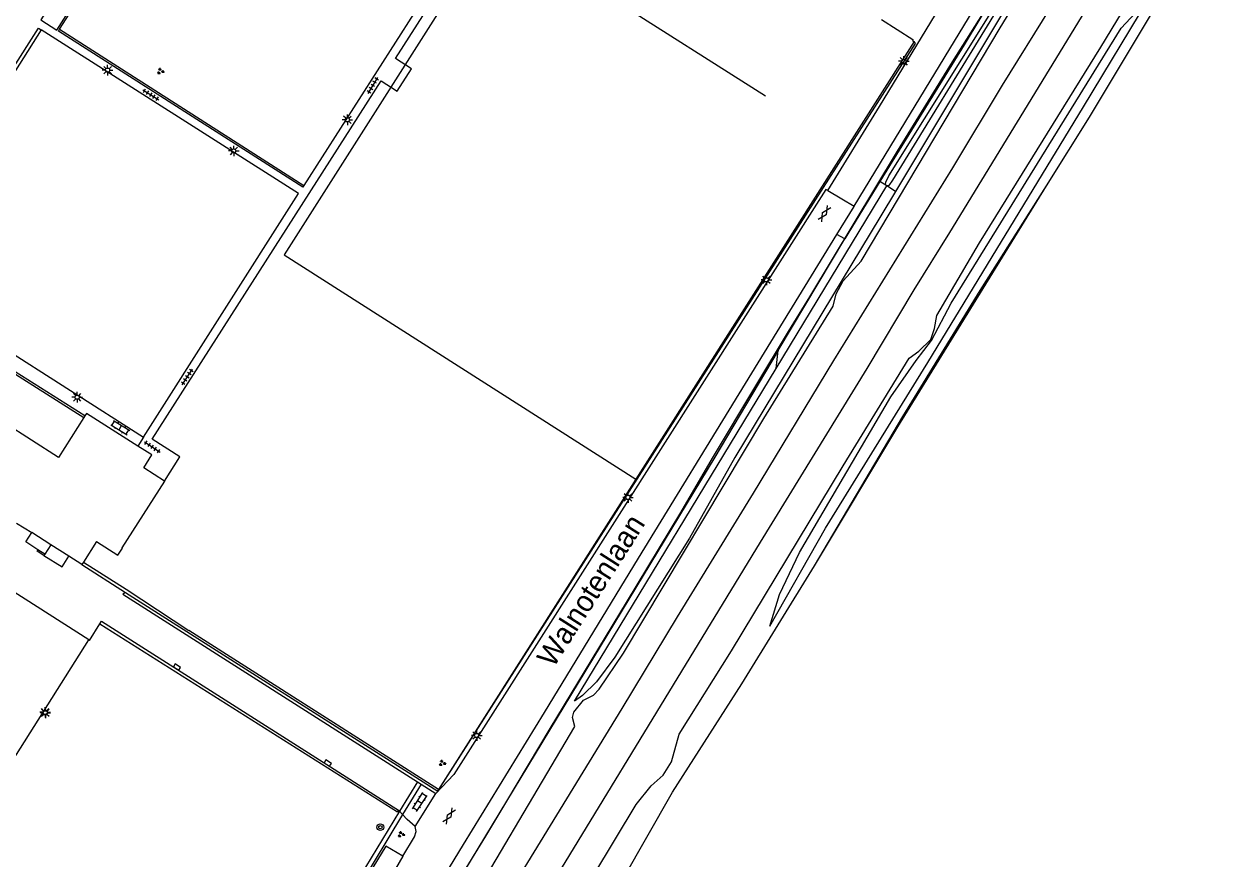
# Model space of a CAD drawing. Extents: x 136000 to 141000, y 400494 to 402006.
# Drawn here: x 138249 to 138392.9, y 401551.6 to 401650.7 of the extents above; entities that cross this region are included whole.
import ezdxf

# ---------------------------------------------------------------- set-up
doc = ezdxf.new("R2010")
doc.units = 0
for name, color, linetype in [('gg-afsc-draadraster', 7, 'Continuous'), ('gg-afsc-haag', 7, 'Continuous'), ('gg-afsc-hekwerk', 7, 'Continuous'), ('gg-afsc-lijn draadraster', 7, 'Continuous'), ('gg-afsc-muur', 7, 'Continuous'), ('gg-anno-openbare ruimte label', 7, 'Continuous'), ('gg-aspt-spoorlijn', 7, 'Continuous'), ('gg-bbg-hoofdgebouw', 7, 'Continuous'), ('gg-bbg-toegangstrap', 7, 'Continuous'), ('gg-knt-BGT kruinlijn', 7, 'Continuous'), ('gg-knt-verharding', 7, 'Continuous'), ('gg-knt-verharding nz', 7, 'Continuous'), ('gt-grn-groengrens', 7, 'Continuous'), ('gt-grn-vlakafsluiter', 7, 'Continuous'), ('gt-symb-boom', 7, 'Continuous'), ('gt-symb-gesloten verharding', 7, 'Continuous'), ('gt-symb-groenvak', 7, 'Continuous'), ('gt-symb-klinker verharding', 7, 'Continuous'), ('gt-symb-kolk', 7, 'Continuous'), ('gt-symb-lichtmast', 7, 'Continuous'), ('gt-symb-tegel verharding', 7, 'Continuous'), ('gx-grn-maaiveld', 7, 'Continuous')]:
    doc.layers.add(name, color=color, linetype=linetype)

# ---------------------------------------------------------------- blocks, each defined once
blk = doc.blocks.new('gt0-LMAST')
at = {"layer": 'gt-symb-lichtmast'}
for p, q in [((-0.18, 0.17), (-0.45, 0.44)), ((-0.01, 0.25), (-0.01, 0.62)), ((0.17, 0.17), (0.44, 0.44)), ((-0.26, 0), (-0.63, 0)), ((-0.18, -0.18), (-0.45, -0.45)), ((-0.01, -0.25), (-0.01, -0.63)), ((0.44, -0.45), (0.17, -0.18)), ((0.24, 0), (0.62, 0))]:
    blk.add_line(p, q, dxfattribs=at)
blk.add_circle((-0.01, 0), 0.25, dxfattribs=at)
blk = doc.blocks.new('gt0-TEG1')
at = {"layer": 'gt-symb-tegel verharding'}
for p, q in [((-1.12, 0), (1.12, 0)), ((-0.9, -0.25), (-0.9, 0.25)), ((-0.45, -0.25), (-0.45, 0.25)), ((0, -0.25), (0, 0.25)), ((0.45, -0.25), (0.45, 0.25)), ((0.9, -0.25), (0.9, 0.25))]:
    blk.add_line(p, q, dxfattribs=at)
blk = doc.blocks.new('gt0-GRVAK')
at = {"layer": 'gt-symb-groenvak'}
for p, q in [((-0.11, 0.19), (-0.23, 0.24)), ((-0.18, 0.15), (0.09, 0.15)), ((-0.09, 0.21), (-0.16, 0.32)), ((-0.05, 0.21), (-0.05, 0.39)), ((0, 0.21), (0.06, 0.32)), ((0.02, 0.19), (0.13, 0.24)), ((0.26, -0.05), (0.2, 0.06)), ((0.3, -0.05), (0.3, 0.13)), ((0.35, -0.05), (0.41, 0.06)), ((-0.24, -0.23), (-0.36, -0.18)), ((-0.32, -0.26), (-0.05, -0.26)), ((-0.23, -0.21), (-0.29, -0.09)), ((-0.18, -0.2), (-0.18, -0.02)), ((-0.14, -0.21), (-0.07, -0.09)), ((-0.12, -0.23), (0, -0.18)), ((0.24, -0.07), (0.12, -0.02)), ((0.17, -0.11), (0.44, -0.11)), ((0.37, -0.07), (0.49, -0.02))]:
    blk.add_line(p, q, dxfattribs=at)
blk = doc.blocks.new('gt0-GESVH1')
at = {"layer": 'gt-symb-gesloten verharding'}
for p, q in [((-0.99, -0.26), (0.01, 0.24)), ((0.01, -0.26), (-0.99, 0.24)), ((0.01, 0.24), (1.01, -0.26)), ((1.01, 0.24), (0.01, -0.26))]:
    blk.add_line(p, q, dxfattribs=at)
blk = doc.blocks.new('gt0-KL1')
at = {"layer": 'gt-symb-klinker verharding'}
for p, q in [((-1.15, 0.3), (1.15, 0.3)), ((-1, -0.3), (-1, 0.3)), ((-0.5, 0.3), (-0.5, 0.45)), ((0, -0.3), (0, 0.3)), ((0.5, 0.3), (0.5, 0.45)), ((1, -0.3), (1, 0.3)), ((-1.15, -0.3), (1.15, -0.3)), ((-0.5, -0.45), (-0.5, -0.3)), ((0.5, -0.45), (0.5, -0.3))]:
    blk.add_line(p, q, dxfattribs=at)
blk = doc.blocks.new('gt0-BOOM')
at = {"layer": 'gt-symb-boom'}
for radius in [0.4, 0.2]:
    blk.add_circle((0, 0), radius, dxfattribs=at)
blk = doc.blocks.new('gt0-KOLK')
at = {"layer": 'gt-symb-kolk'}
blk.add_lwpolyline([(0, 0), (0.38, 0), (0.38, 0.4), (-0.38, 0.4), (-0.38, 0), (0, 0)], dxfattribs=at)

msp = doc.modelspace()

# ---------------------------------------------------------------- linework, layer by layer
at = {"layer": 'gg-afsc-draadraster'}
msp.add_line((138257.96, 401579.5), (138293.31, 401557.18), dxfattribs=at)
at = {"layer": 'gg-afsc-haag'}
msp.add_lwpolyline([(138261, 401583.25), (138298.11, 401559.64), (138354.84, 401648.41), (138354.68, 401648.65)], dxfattribs=at)
at = {"layer": 'gg-afsc-hekwerk'}
for p, q in [((138250.97, 401650.06), (138232.57, 401621.17)), ((138253.15, 401650.11), (138282.19, 401631.57)), ((138232.57, 401621.17), (138263.15, 401601.68)), ((138256, 401586.84), (138261.07, 401583.62)), ((138295.67, 401560.76), (138293.55, 401557.26)), ((138293.55, 401557.26), (138281.5, 401537.47)), ((138293.44, 401557.39), (138293.31, 401557.18))]:
    msp.add_line(p, q, dxfattribs=at)
for points in [[(138297.23, 401543.6), (138303.79, 401554.31), (138306.3, 401558.46), (138311.44, 401567.08), (138320.53, 401582.06), (138326.99, 401592.74), (138330.75, 401599.18), (138335.9, 401607.78), (138339.77, 401614.23), (138342.29, 401618.34), (138352.73, 401635.63), (138359.25, 401646.23), (138364.54, 401654.69), (138367.04, 401659.01), (138369.5, 401663.36), (138372.08, 401667.61), (138374.8, 401671.87), (138378.71, 401678.2), (138381.25, 401682.5), (138387.76, 401693.11), (138389.21, 401695.24), (138390.78, 401697.22), (138392.11, 401699.35), (138393.18, 401701.59)], [(138233.22, 401403.93), (138233.95, 401405.83), (138236.77, 401412.4), (138240.85, 401419.89), (138273.49, 401473.12), (138281.57, 401486.16), (138287.54, 401495.85), (138295.76, 401509.43), (138300.06, 401516.16), (138304.57, 401523.76), (138313.62, 401538.73), (138315.3, 401541.47), (138320.03, 401549.11), (138325.98, 401559.52), (138334.22, 401572.39), (138342.86, 401586.38), (138353.34, 401604.15), (138362.52, 401619.11), (138370.4, 401631.51), (138375.54, 401639.66), (138383.14, 401652.36), (138389.21, 401662.3), (138405.12, 401688.18)], [(138253.15, 401650.11), (138272.78, 401680.7), (138301.78, 401662.23), (138282.19, 401631.57)], [(138301.45, 401665.09), (138304.99, 401662.86), (138279.86, 401623.33), (138321.61, 401596.67)], [(138350.8, 401651.29), (138354.54, 401648.88), (138354.48, 401648.78)], [(138263.15, 401601.68), (138281.53, 401630.61), (138250.97, 401650.06)]]:
    msp.add_lwpolyline(points, dxfattribs=at)
at = {"layer": 'gg-afsc-lijn draadraster'}
msp.add_line((138337.02, 401642.17), (138310.04, 401659.31), dxfattribs=at)
at = {"layer": 'gg-afsc-muur'}
for p, q in [((138354.68, 401648.65), (138298.17, 401559.83)), ((138256.16, 401604.19), (138247.13, 401609.91)), ((138261.07, 401583.62), (138268.52, 401578.7)), ((138298.17, 401559.83), (138268.52, 401578.7))]:
    msp.add_line(p, q, dxfattribs=at)
msp.add_lwpolyline([(138246.83, 401609.44), (138247.01, 401609.33), (138247.19, 401609.62), (138256.05, 401604.01)], dxfattribs=at)
at = {"layer": 'gg-aspt-spoorlijn'}
for points in [[(137911.76, 400893.92), (138126.55, 401245.58), (138133.54, 401256.86), (138153.76, 401290.06), (138158.77, 401298.15), (138172.15, 401320.29), (138182.51, 401337.02), (138189.61, 401348.85), (138209.54, 401381.22), (138212.16, 401385.73), (138222.91, 401403.23), (138236.08, 401424.99), (138241.13, 401433.15), (138261.3, 401466.33), (138303.44, 401535.13), (138336.43, 401589.19), (138349.12, 401609.82), (138354.7, 401619.18), (138358.94, 401625.99), (138382.62, 401664.75), (138404.92, 401700.66)], [(137819.85, 400750.94), (138062.16, 401147.54), (138100.83, 401210.68), (138114.26, 401232.93), (138158.85, 401305.73), (138164.74, 401315.52), (138174.58, 401331.41), (138179.42, 401339.5), (138193.59, 401362.62), (138207.48, 401385.59), (138220.27, 401406.27), (138239.36, 401437.44), (138284.93, 401512.15), (138290.28, 401520.64), (138297.14, 401532.17), (138320.01, 401569.45), (138326.57, 401580.36), (138335.61, 401595.04), (138345.17, 401610.78), (138359.28, 401633.65), (138365.19, 401643.49), (138370.87, 401652.59), (138381.68, 401670.37), (138394.78, 401691.57)]]:
    msp.add_lwpolyline(points, dxfattribs=at)
at = {"layer": 'gg-bbg-hoofdgebouw'}
for p, q in [((138256.16, 401604.19), (138256.05, 401604.01)), ((138264.13, 401599.56), (138262.47, 401600.61)), ((138265.61, 401596.47), (138260.54, 401588.55)), ((138248.06, 401591.48), (138249.85, 401590.34)), ((138252.11, 401588.9), (138249.85, 401590.34)), ((138257.56, 401589.27), (138256, 401586.84)), ((138254.26, 401587.53), (138252.11, 401588.9)), ((138255.81, 401586.54), (138254.26, 401587.53)), ((138256, 401586.84), (138255.81, 401586.54))]:
    msp.add_line(p, q, dxfattribs=at)
for points in [[(138256.05, 401604.01), (138253.02, 401599.28), (138243.38, 401605.42), (138242.46, 401604.03), (138237.97, 401606.92), (138234.81, 401601.98)], [(138262.47, 401600.61), (138256.36, 401604.5), (138256.16, 401604.19)], [(138265.61, 401596.47), (138263.16, 401598.05), (138264.13, 401599.56)], [(138257.56, 401589.27), (138260.09, 401587.65), (138260.62, 401588.49), (138260.54, 401588.55)]]:
    msp.add_lwpolyline(points, dxfattribs=at)
at = {"layer": 'gg-bbg-toegangstrap'}
for p, q in [((138251.4, 401587.78), (138251.3, 401587.62)), ((138252.11, 401588.9), (138251.4, 401587.78))]:
    msp.add_line(p, q, dxfattribs=at)
msp.add_lwpolyline([(138251.3, 401587.62), (138253.45, 401586.26), (138254.26, 401587.53)], dxfattribs=at)
at = {"layer": 'gg-knt-BGT kruinlijn'}
for p, q in [((138379.28, 401650.23), (138382.61, 401653.86)), ((138359.08, 401617.58), (138379.28, 401650.23)), ((138352.47, 401630.85), (138350.72, 401627.94)), ((138350.72, 401627.94), (138333.38, 401599.26)), ((138356.77, 401613.14), (138359.08, 401617.58)), ((138354.92, 401610.79), (138356.77, 401613.14)), ((138338.3, 401609.85), (138338.54, 401611.97)), ((138351.93, 401606.46), (138354.92, 401610.79)), ((138341.07, 401588), (138351.93, 401606.46)), ((138333.38, 401599.26), (138328, 401589.7)), ((138328, 401589.7), (138319.12, 401575.57)), ((138338.7, 401583.01), (138341.07, 401588)), ((138337.54, 401579.25), (138338.7, 401583.01)), ((138319.12, 401575.57), (138316.97, 401572.62)), ((138316.97, 401572.62), (138315.3, 401570.99)), ((138315.3, 401570.99), (138314.35, 401570.32))]:
    msp.add_line(p, q, dxfattribs=at)
at = {"layer": 'gg-knt-verharding'}
for p, q in [((138354.48, 401648.78), (138354.68, 401648.65)), ((138263.15, 401601.68), (138262.47, 401600.61)), ((138250.59, 401588.31), (138249.15, 401589.24)), ((138251.4, 401587.78), (138250.59, 401588.31)), ((138256.62, 401577.61), (138244.06, 401585.61)), ((138296.12, 401560.48), (138293.92, 401556.85)), ((138295.67, 401560.76), (138296.12, 401560.48)), ((138296.12, 401560.48), (138297.87, 401559.36)), ((138297.87, 401559.36), (138300.02, 401561.61)), ((138295.4, 401555.46), (138297.87, 401559.36)), ((138293.44, 401557.39), (138293.55, 401557.26)), ((138293.92, 401556.85), (138293.55, 401557.26))]:
    msp.add_line(p, q, dxfattribs=at)
for points in [[(138347.57, 401629.09), (138352.48, 401637.19), (138367.04, 401661.15), (138376.32, 401676.31), (138385.51, 401691.13), (138393, 401703.26), (138402.93, 401719.42), (138409.03, 401729.2)], [(138344.44, 401630.96), (138350.56, 401640.94), (138363.76, 401662.65), (138373.5, 401678.47), (138383.06, 401693.91), (138393.1, 401710.22), (138398.81, 401719.46), (138404.53, 401728.69)], [(138265.61, 401596.47), (138267.46, 401599.36), (138264.18, 401601.44), (138291.37, 401643.99), (138293.28, 401642.75), (138294.98, 401645.41), (138293.07, 401646.65), (138303.16, 401662.44), (138273.19, 401681.37), (138273.88, 401682.52)], [(138250.95, 401651.22), (138252.82, 401650.02), (138259.46, 401660.42), (138259.2, 401660.58), (138261.2, 401663.66), (138259.56, 401664.72), (138250.95, 401651.22)], [(138232.26, 401621.35), (138250.67, 401650.25), (138250.97, 401650.06)], [(138282.19, 401631.57), (138282.06, 401631.37), (138253.02, 401649.9), (138253.15, 401650.11)], [(138344.44, 401630.96), (138344.22, 401631.09), (138300.02, 401561.61)], [(138345.52, 401625.76), (138347.56, 401629.07), (138347.57, 401629.09)], [(138287.59, 401531.07), (138301.16, 401553.3), (138310.79, 401568.99), (138321.94, 401587.31), (138334.64, 401608.05), (138345.52, 401625.76)], [(138251.3, 401587.62), (138250.49, 401588.15), (138250.59, 401588.31)], [(138193.77, 401587.44), (138202.28, 401582.07), (138199.52, 401577.72), (138240.34, 401551.88), (138256.62, 401577.61)], [(138261, 401583.25), (138260.69, 401583.04), (138295.67, 401560.76)], [(138256.62, 401577.61), (138256.73, 401577.54), (138257.96, 401579.5)], [(138257.96, 401579.5), (138258.16, 401579.82), (138284.92, 401562.8), (138292.8, 401557.76), (138293.44, 401557.39)], [(138295.4, 401555.46), (138294.44, 401556.28), (138293.92, 401556.85)], [(138293.95, 401551.92), (138295.34, 401554.2), (138295.54, 401554.86), (138295.4, 401555.46)], [(138293.95, 401551.92), (138291.92, 401553.11), (138270.94, 401518.73), (138273.01, 401517.5)], [(138293.95, 401551.92), (138292.64, 401549.68), (138273.01, 401517.5)]]:
    msp.add_lwpolyline(points, dxfattribs=at)
at = {"layer": 'gg-knt-verharding nz'}
for p, q in [((138344.44, 401630.96), (138346.11, 401629.99)), ((138346.11, 401629.99), (138347.57, 401629.09)), ((138249.15, 401589.24), (138249.85, 401590.34))]:
    msp.add_line(p, q, dxfattribs=at)
at = {"layer": 'gt-grn-groengrens'}
for p, q in [((138346.44, 401625.23), (138345.52, 401625.76)), ((138293.92, 401556.85), (138281.91, 401537.04))]:
    msp.add_line(p, q, dxfattribs=at)
at = {"layer": 'gt-grn-vlakafsluiter'}
msp.add_line((138255.81, 401586.54), (138261, 401583.25), dxfattribs=at)
at = {"layer": 'gx-grn-maaiveld'}
for p, q in [((138338.3, 401609.85), (138351.46, 401631.51)), ((138351.46, 401631.51), (138350.63, 401632.05)), ((138352.47, 401630.85), (138351.46, 401631.51)), ((138338.54, 401611.97), (138346.44, 401625.23)), ((138314.35, 401570.32), (138338.3, 401609.85))]:
    msp.add_line(p, q, dxfattribs=at)
for points in [[(138417.34, 401740.53), (138413.37, 401735.08), (138411.34, 401732.03), (138399.45, 401712.69), (138360.64, 401648.28), (138350.63, 401632.05)], [(138417.34, 401740.53), (138417.57, 401740.66), (138418.15, 401740.38), (138418.78, 401739.94), (138418.56, 401738.59), (138415.26, 401733.09), (138408.36, 401722.8), (138392.67, 401697.14), (138373.78, 401666.54), (138366.02, 401653.43), (138352.47, 401630.85)], [(138351.46, 401631.51), (138351.29, 401631.68), (138351.32, 401631.94), (138351.7, 401632.7), (138364.58, 401653.32), (138390.98, 401696.84), (138401.01, 401713.61), (138408.58, 401725.76), (138414.68, 401734.93), (138416.6, 401737.7), (138416.8, 401737.64), (138416.58, 401737.13), (138411.53, 401729.72), (138401.68, 401713.87), (138392.12, 401697.88), (138364.12, 401651.73), (138352.14, 401632.21), (138351.69, 401631.55), (138351.46, 401631.51)], [(138305.97, 401526.05), (138313.2, 401538.14), (138320.03, 401549.11), (138325.98, 401559.52), (138334.22, 401572.39), (138342.86, 401586.38), (138352.75, 401602.92), (138370.4, 401631.51), (138375.54, 401639.66), (138383.14, 401652.36), (138388.04, 401660.11), (138396.84, 401674.83), (138404.36, 401686.48), (138407.44, 401691.48), (138413.48, 401701.28), (138417.58, 401708.14), (138422.3, 401715.54), (138434.38, 401733.94)], [(138299.51, 401542.23), (138314.39, 401567.31), (138314.09, 401568.39), (138314.27, 401569.03), (138315.42, 401570.44), (138316.6, 401571.04), (138317.27, 401571.75), (138320.17, 401576.01), (138336.84, 401603.91), (138345.08, 401617.23), (138345.44, 401618.71), (138346.27, 401620.26), (138348.4, 401622.57), (138364.91, 401650.3), (138376.62, 401669.48), (138377.09, 401671.1), (138377.83, 401672.4), (138380.21, 401674.82), (138398.41, 401704.68)], [(138295.28, 401513.21), (138295.87, 401515.29), (138297.32, 401517.8), (138306.35, 401532.61), (138321.65, 401558.06), (138323.43, 401560.28), (138324.88, 401561.54), (138325.88, 401563.11), (138326.76, 401566.4), (138332.98, 401576.3), (138346.27, 401598.28), (138354.11, 401611.05), (138355.27, 401611.87), (138356.69, 401613.27), (138357.11, 401614.6), (138357.37, 401616.11), (138362.45, 401624.74), (138376.88, 401648), (138385.14, 401661.64), (138386.49, 401663.02), (138387.9, 401663.94), (138388.67, 401665.13), (138388.33, 401666.6), (138401.69, 401688.13)], [(138337.54, 401579.25), (138344.15, 401590.88), (138356.33, 401610.56), (138374.82, 401640.9), (138382.61, 401653.86)], [(138350.63, 401632.05), (138346.92, 401626.03), (138346.44, 401625.23)], [(138338.54, 401611.97), (138331.01, 401599.31), (138301.17, 401550.04), (138293.13, 401537.21), (138288.38, 401530.24)]]:
    msp.add_lwpolyline(points, dxfattribs=at)

# ---------------------------------------------------------------- block references
at = {"layer": 'gt-symb-boom'}
msp.add_blockref('gt0-BOOM', (138291.27, 401555.36), dxfattribs=at)
at = {"layer": 'gt-symb-gesloten verharding'}
for p, rotation in [((138344.02, 401628.22), 57.91563845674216), ((138299.43, 401556.69), 57.788102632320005)]:
    msp.add_blockref('gt0-GESVH1', p, dxfattribs=dict(at, rotation=rotation))
at = {"layer": 'gt-symb-groenvak'}
for p in [(138265.15, 401645.13), (138298.62, 401562.97), (138293.74, 401554.51)]:
    msp.add_blockref('gt0-GRVAK', p, dxfattribs=at)
at = {"layer": 'gt-symb-klinker verharding'}
for p, rotation in [((138260.38, 401602.81), -31.464873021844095), ((138295.95, 401558.34), 57.199399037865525)]:
    msp.add_blockref('gt0-KL1', p, dxfattribs=dict(at, rotation=rotation))
at = {"layer": 'gt-symb-kolk'}
for p, rotation in [((138267.01, 401574.21), -32.37835055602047), ((138284.92, 401562.8), -32.483571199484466)]:
    msp.add_blockref('gt0-KOLK', p, dxfattribs=dict(at, rotation=rotation))
at = {"layer": 'gt-symb-lichtmast'}
for p in [(138353.48, 401646.31), (138258.87, 401645.26), (138287.36, 401639.37), (138273.86, 401635.66), (138337.15, 401620.36), (138255.26, 401606.42), (138320.71, 401594.52), (138251.45, 401569.01), (138251.48, 401568.94), (138302.73, 401566.25)]:
    msp.add_blockref('gt0-LMAST', p, dxfattribs=at)
at = {"layer": 'gt-symb-tegel verharding'}
for p, rotation in [((138290.38, 401643.44), 59.12470831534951), ((138264.01, 401642.34), -32.13289585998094), ((138268.33, 401608.83), 56.70715142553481), ((138264.18, 401600.52), -33.70595653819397)]:
    msp.add_blockref('gt0-TEG1', p, dxfattribs=dict(at, rotation=rotation))

# ---------------------------------------------------------------- texts
at = {"layer": 'gg-anno-openbare ruimte label'}
msp.add_text('Walnotenlaan', height=2.5, rotation=57.5, dxfattribs=at).set_placement((138311.84, 401574.2))

doc.saveas('drawing.dxf')
